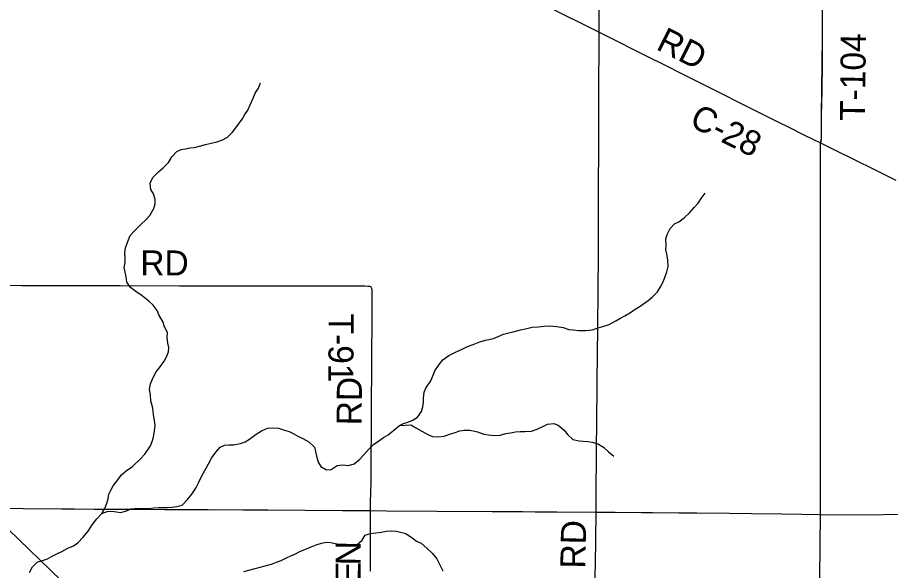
# Model space of a CAD drawing. Extents: x -87 to 2145, y -2128 to 440.
# Drawn here: x 86.1 to 138.4, y 141.5 to 174.6 of the extents above; entities that cross this region are included whole.
import ezdxf

# ---------------------------------------------------------------- set-up
doc = ezdxf.new("R2010")
doc.units = 0
for name, color, linetype in [('GM_X_County_Road', 7, 'Continuous'), ('GM_X_County_Road_Text', 7, 'Continuous'), ('GM_X_Minor_River', 7, 'Continuous'), ('GM_X_State_Route', 7, 'Continuous'), ('GM_X_Township', 7, 'Continuous'), ('GM_X_Township_Road', 7, 'Continuous'), ('GM_X_Township_Road_Text', 7, 'Continuous'), ('GM_X_Township_Text', 7, 'Continuous'), ('SH_Text', 7, 'Continuous')]:
    doc.layers.add(name, color=color, linetype=linetype)

msp = doc.modelspace()

# ---------------------------------------------------------------- linework, layer by layer
at = {"layer": 'GM_X_County_Road'}
for points in [[(120.921, 173.683), (120.927, 176.584)], [(118.217, 175.036), (120.358, 173.963), (120.921, 173.683)], [(120.731, 144.939), (120.739, 145.507), (120.76, 149.016), (120.772, 150.083), (120.803, 152.821), (120.838, 155.986), (120.857, 158.233), (120.868, 160.331), (120.874, 161.824), (120.877, 163.202), (120.884, 165.055), (120.887, 166.154), (120.89, 167.515), (120.9, 169.664), (120.921, 173.683)], [(120.921, 173.683), (121.475, 173.408), (123.573, 172.359), (124.997, 171.648), (125.801, 171.24), (126.493, 170.9), (127.649, 170.314), (128.441, 169.918), (129.186, 169.538), (130.302, 168.981), (131.21, 168.525), (131.607, 168.327), (132.31, 167.974), (133.134, 167.568), (133.752, 167.263), (134.174, 167.066)], [(134.174, 167.066), (135.206, 166.541), (136.065, 166.119), (136.551, 165.88), (137.033, 165.644), (137.601, 165.364), (138.113, 165.112), (138.673, 164.836)], [(120.63, 118.388), (120.645, 120.833), (120.661, 122.342), (120.683, 123.949), (120.697, 125.343), (120.728, 128.41), (120.756, 130.411), (120.759, 130.623), (120.751, 130.939), (120.718, 131.39), (120.672, 131.897), (120.646, 132.29), (120.634, 132.489), (120.628, 132.684), (120.629, 134.324), (120.644, 136.424), (120.646, 137.572), (120.662, 138.737), (120.681, 141.277), (120.69, 141.753), (120.731, 144.939)]]:
    msp.add_lwpolyline(points, dxfattribs=at)
at = {"layer": 'GM_X_Minor_River'}
for points in [[(91.14, 144.862), (91.166, 144.909), (91.323, 145.167), (91.409, 145.427), (91.516, 145.746), (91.562, 146.017), (91.679, 146.276), (91.825, 146.534), (92.094, 146.89), (92.322, 147.177), (92.589, 147.432), (92.976, 147.685), (93.449, 148.136), (93.716, 148.412), (94.049, 148.917), (94.155, 149.176), (94.241, 149.435), (94.29, 149.826), (94.337, 150.147), (94.283, 150.43), (94.23, 150.772), (94.199, 151.175), (94.067, 151.61), (94.045, 151.973), (94.002, 152.315), (94.059, 152.625), (94.188, 152.964), (94.387, 153.361), (94.625, 153.657), (94.874, 153.983), (95.031, 154.29), (95.127, 154.549), (95.143, 154.8), (95.088, 155.062), (95.046, 155.415), (95.062, 155.705), (94.889, 156.051), (94.785, 156.364), (94.552, 156.771), (94.457, 157.024), (94.213, 157.351), (93.947, 157.588), (93.552, 157.908), (93.165, 158.158), (92.859, 158.396), (92.644, 158.712), (92.591, 159.034), (92.537, 159.326), (92.473, 159.609), (92.53, 159.898), (92.546, 160.179), (92.522, 160.48), (92.559, 160.78), (92.688, 161.158), (92.827, 161.516), (93.115, 161.819), (93.465, 162.172), (93.772, 162.455), (94.01, 162.72), (94.26, 163.125), (94.326, 163.404), (94.332, 163.664), (94.229, 164.017), (94.074, 164.271), (94.042, 164.653), (94.19, 164.989), (94.55, 165.351), (94.816, 165.565), (95.125, 165.888), (95.324, 166.224), (95.633, 166.546), (95.887, 166.66), (96.139, 166.705), (96.432, 166.758), (96.684, 166.792), (96.987, 166.864), (97.341, 166.966), (97.695, 167.038), (98.019, 167.13), (98.322, 167.223), (98.658, 167.405), (98.957, 167.707), (99.277, 168.12), (99.547, 168.483), (99.704, 168.759), (99.881, 169.025), (100.029, 169.341), (100.208, 169.736), (100.326, 170.033), (100.514, 170.348), (100.641, 170.655)], [(108.957, 150.138), (109.211, 150.253), (109.465, 150.337), (109.718, 150.432), (110.034, 150.635), (110.283, 150.971), (110.359, 151.25), (110.395, 151.51), (110.391, 151.771), (110.439, 152.132), (110.566, 152.42), (110.825, 152.775), (110.984, 153.152), (111.071, 153.421), (111.34, 153.786), (111.557, 154.062), (111.925, 154.324), (112.312, 154.525), (112.667, 154.687), (113.043, 154.869), (113.378, 154.991), (113.763, 155.142), (114.107, 155.244), (114.582, 155.343), (114.876, 155.466), (115.181, 155.599), (115.434, 155.663), (115.758, 155.756), (116.213, 155.865), (116.576, 155.946), (116.91, 156.018), (117.262, 156.04), (117.615, 156.091), (117.938, 156.113), (118.379, 156.063), (118.76, 156.013), (119.109, 155.894), (119.36, 155.858), (119.701, 155.83), (120.093, 155.82), (120.497, 155.87), (120.861, 155.991), (121.145, 156.075), (121.509, 156.186), (121.906, 156.406), (122.161, 156.55), (122.456, 156.703), (122.802, 156.905), (123.078, 157.099), (123.374, 157.292), (123.844, 157.63), (124.099, 157.814), (124.418, 158.147), (124.596, 158.433), (124.732, 158.71), (124.849, 158.997), (124.968, 159.345), (125.045, 159.653), (125.024, 160.054), (124.971, 160.395), (124.916, 160.657), (124.923, 160.947), (124.911, 161.318), (124.997, 161.586), (125.176, 161.941), (125.424, 162.225), (125.687, 162.328), (126.025, 162.6), (126.323, 162.872), (126.612, 163.185), (126.849, 163.449), (127.016, 163.724), (127.254, 164.058)], [(86.805, 141.334), (86.984, 141.683), (87.271, 141.958), (87.585, 142.062), (87.879, 142.156), (88.174, 142.31), (88.438, 142.445), (88.743, 142.599), (89.109, 142.792), (89.444, 142.936), (89.7, 143.121), (90.018, 143.446), (90.328, 143.801), (90.557, 144.189), (90.847, 144.544), (91.135, 144.86), (91.51, 145.012), (91.882, 144.984), (92.273, 144.925), (92.607, 145.038), (92.901, 145.142), (93.304, 145.183), (93.575, 145.177), (93.957, 145.178), (94.25, 145.212), (94.531, 145.225), (94.813, 145.229), (95.075, 145.233), (95.347, 145.257), (95.639, 145.281), (95.942, 145.364), (96.271, 145.699), (96.52, 146.025), (96.769, 146.391), (96.917, 146.71), (97.117, 147.127), (97.378, 147.584), (97.535, 147.842), (97.713, 148.189), (97.962, 148.536), (98.22, 148.851), (98.474, 148.956), (98.756, 148.99), (99.017, 148.974), (99.442, 149.064), (99.715, 149.169), (99.99, 149.313), (100.379, 149.626), (100.695, 149.819), (101.06, 149.972), (101.333, 150.005), (101.714, 149.976), (102.073, 149.858), (102.353, 149.781), (102.642, 149.633), (102.91, 149.486), (103.179, 149.36), (103.536, 149.16), (103.881, 148.841), (103.936, 148.588), (103.99, 148.306), (104.093, 147.951), (104.258, 147.686), (104.596, 147.488), (104.878, 147.501), (105.225, 147.744), (105.558, 147.787), (105.899, 147.749), (106.243, 147.851), (106.59, 148.114), (106.827, 148.38), (107.116, 148.715), (107.414, 148.999), (107.731, 149.223), (108.007, 149.427), (108.292, 149.582), (108.629, 149.855), (108.957, 150.138)], [(108.957, 150.138), (109.632, 150.173), (109.97, 149.984), (110.308, 149.805), (110.655, 149.606), (110.944, 149.489), (111.295, 149.45), (111.628, 149.503), (111.953, 149.615), (112.226, 149.709), (112.57, 149.812), (112.843, 149.865), (113.185, 149.867), (113.635, 149.756), (114.004, 149.627), (114.274, 149.57), (114.656, 149.541), (114.988, 149.553), (115.332, 149.655), (115.605, 149.709), (115.908, 149.762), (116.2, 149.785), (116.471, 149.789), (116.864, 149.799), (117.208, 149.912), (117.574, 150.104), (117.828, 150.218), (118.211, 150.259), (118.471, 150.162), (118.826, 149.852), (119.031, 149.586), (119.347, 149.308), (119.717, 149.219), (119.968, 149.192), (120.229, 149.186), (120.5, 149.139), (120.839, 149.031), (121.167, 148.842), (121.482, 148.553), (121.799, 148.305)], [(99.636, 141.397), (99.94, 141.48), (100.324, 141.582), (100.911, 141.73), (101.295, 141.842), (101.589, 141.946), (101.883, 142.06), (102.188, 142.214), (102.452, 142.338), (102.737, 142.463), (103.001, 142.587), (103.336, 142.73), (103.681, 142.873), (103.975, 142.987), (104.299, 143.1), (104.582, 143.154), (104.843, 143.128), (105.103, 143.082), (105.353, 143.036), (105.714, 142.957), (106.055, 142.919), (106.408, 142.991), (106.726, 143.266), (106.914, 143.573), (107.197, 143.677), (107.55, 143.719), (107.893, 143.751), (108.145, 143.806), (108.508, 143.838), (108.779, 143.811), (109.029, 143.755), (109.339, 143.668), (109.716, 143.417), (109.973, 143.22), (110.251, 143.083), (110.597, 142.784), (110.922, 142.484), (111.206, 142.146), (111.38, 141.8), (111.553, 141.444)]]:
    msp.add_lwpolyline(points, dxfattribs=at)
at = {"layer": 'GM_X_State_Route'}
for points in [[(84.225, 145.183), (86.423, 145.167), (88.72, 145.154), (89.507, 145.146), (90.671, 145.137), (92.016, 145.13), (92.934, 145.127), (94.902, 145.112), (95.362, 145.106), (96.198, 145.102), (97.51, 145.099), (99.593, 145.086), (100.429, 145.082), (101.086, 145.079), (105.547, 145.048), (106.285, 145.048), (107.231, 145.042), (108.188, 145.037), (111.189, 145.009), (114.519, 144.989), (116.323, 144.979), (117.078, 144.971), (118.39, 144.965), (120.731, 144.939), (120.843, 144.939), (121.876, 144.939), (123.473, 144.922), (124.109, 144.92), (125.678, 144.911), (126.761, 144.907), (128.716, 144.885), (130.038, 144.87), (131.852, 144.842), (133.046, 144.824), (134.179, 144.807)], [(134.179, 144.807), (134.224, 144.807), (135.774, 144.787), (137.937, 144.809), (138.987, 144.822), (140.292, 144.844), (141.55, 144.859), (142.46, 144.87), (143.506, 144.889), (144.491, 144.902), (145.528, 144.915), (147.256, 144.946), (148.087, 144.965), (150.049, 145.004), (151.731, 145.032), (152.635, 145.046), (153.655, 145.056), (154.424, 145.072), (155.183, 145.083), (158.208, 145.115), (159.968, 145.132), (160.469, 145.136)]]:
    msp.add_lwpolyline(points, dxfattribs=at)
at = {"layer": 'GM_X_Township'}
msp.add_lwpolyline([(133.883, 118.346), (134.173, 144.822), (134.168, 167.08), (134.198, 167.174), (134.207, 167.216), (134.213, 167.258), (134.22, 167.324), (134.224, 167.406), (134.231, 167.901), (134.231, 168.693), (134.257, 170.221), (134.276, 171.829), (134.289, 173.356), (134.287, 174.63)], dxfattribs=at)
at = {"layer": 'GM_X_Township_Road'}
for points in [[(134.174, 167.066), (134.204, 167.16), (134.214, 167.202), (134.219, 167.244), (134.226, 167.309), (134.23, 167.392), (134.237, 167.887), (134.237, 168.679), (134.263, 170.206), (134.282, 171.815), (134.295, 173.342), (134.293, 174.616), (134.292, 175.437), (134.289, 175.749), (134.284, 176.096), (134.278, 176.443), (134.271, 176.728), (134.266, 177.044), (134.263, 177.246), (134.258, 177.444), (134.252, 177.685), (134.247, 177.896), (134.245, 177.994)], [(81.159, 158.544), (81.37, 158.543), (86.322, 158.523), (89.962, 158.532), (90.996, 158.531), (92.23, 158.525), (95.784, 158.511), (96.276, 158.508), (97.67, 158.501), (99.163, 158.494), (100.507, 158.495), (102.492, 158.494), (104.607, 158.495), (106.889, 158.497), (107.071, 158.491), (107.158, 158.475), (107.219, 158.455), (107.262, 158.421)], [(107.231, 145.042), (107.231, 145.193), (107.235, 145.554), (107.259, 146.734), (107.268, 148.013), (107.266, 148.439), (107.286, 149.554), (107.284, 151.029), (107.28, 151.406), (107.298, 153.586), (107.309, 154.964), (107.32, 155.768), (107.323, 156.358), (107.33, 158.088), (107.325, 158.23), (107.318, 158.284), (107.309, 158.331), (107.288, 158.38), (107.262, 158.421)], [(107.216, 141.406), (107.223, 142.669), (107.235, 143.735), (107.231, 144.67), (107.231, 145.042)]]:
    msp.add_lwpolyline(points, dxfattribs=at)
at = {"layer": 'GM_X_Township_Text'}
msp.add_lwpolyline([(133.883, 118.346), (134.173, 144.822), (134.168, 167.08), (134.198, 167.174), (134.207, 167.216), (134.213, 167.258), (134.22, 167.324), (134.224, 167.406), (134.231, 167.901), (134.231, 168.693), (134.257, 170.221), (134.276, 171.829), (134.289, 173.356), (134.287, 174.63)], dxfattribs=at)
at = {"layer": 'SH_Text'}
msp.add_line((82.826, 146.544), (96.803, 133.032), dxfattribs=at)

# ---------------------------------------------------------------- texts
at = {"layer": 'GM_X_County_Road_Text'}
for s, rotation, p in [('RD', 333.435, (124.259, 172.691)), ('C-28', 333.4355, (126.248, 168.112)), ('RD', 89.0161, (120.089, 141.562))]:
    msp.add_text(s, height=1.5, rotation=rotation, dxfattribs=at).set_placement(p)
at = {"layer": 'GM_X_Township_Road_Text'}
for s, rotation, p in [('T-104', 89.4362, (136.835, 168.377)), ('RD', 0, (93.444, 159.122)), ('T-91', 269.6479, (104.722, 156.844)), ('RD', 89.51, (106.692, 150.146)), ('N', 89.5665, (106.635, 141.761)), ('E', 89.5671, (106.627, 140.639))]:
    msp.add_text(s, height=1.5, rotation=rotation, dxfattribs=at).set_placement(p)

doc.saveas('drawing.dxf')
